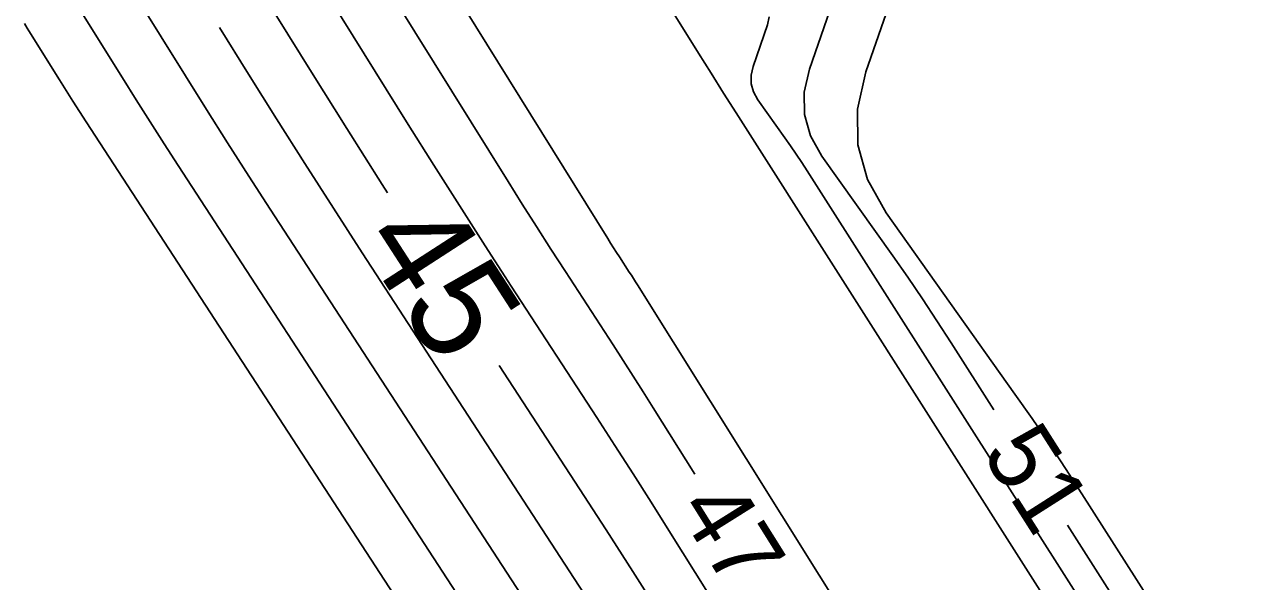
# Model space of a CAD drawing. Extents: x 2384780 to 2405861, y 547869 to 573706.
# Drawn here: x 2390249.31 to 2390284.86, y 552448.97 to 552465.25 of the extents above; entities that cross this region are included whole.
import ezdxf

# ---------------------------------------------------------------- set-up
doc = ezdxf.new("R2010")
doc.units = 0
doc.layers.add('Old_Level_60', color=7, linetype='Continuous')
doc.layers.add('Old_Level_61', color=7, linetype='Continuous')

msp = doc.modelspace()

# ---------------------------------------------------------------- linework, layer by layer
at = {"layer": 'Old_Level_60'}
for points in [[(2390255.7995, 552475.94675), (2390266.35075, 552458.99625), (2390266.43575, 552458.86025), (2390266.5215, 552458.72475), (2390266.608, 552458.58975), (2390266.69525, 552458.455), (2390266.98125, 552458.016), (2390267.04225, 552457.92175), (2390267.10275, 552457.82725), (2390267.163, 552457.7325), (2390267.22275, 552457.6375), (2390278.8745, 552439.021)], [(2390254.75425, 552474.6125), (2390263.43925, 552460.66), (2390263.853, 552459.999), (2390264.27025, 552459.34), (2390264.69075, 552458.68325), (2390265.1145, 552458.0285), (2390266.5045, 552455.8935), (2390266.8015, 552455.43525), (2390267.09625, 552454.97575), (2390267.38875, 552454.515), (2390267.6795, 552454.053), (2390268.895, 552452.111)], [(2390253.77725, 552473.1685), (2390260.52775, 552462.32375), (2390261.27025, 552461.1375), (2390262.01875, 552459.95525), (2390262.77325, 552458.77675), (2390263.53375, 552457.602), (2390266.028, 552453.771), (2390266.5605, 552452.949), (2390267.0895, 552452.1245), (2390267.61475, 552451.29775), (2390268.13625, 552450.4685), (2390272.793, 552443.0285)], [(2390251.177, 552468.305), (2390254.01875, 552463.73975), (2390254.63, 552462.763), (2390255.2465, 552461.7895), (2390255.86775, 552460.819), (2390256.494, 552459.85175), (2390265.84975, 552445.48175)], [(2390266.92925, 552467.727), (2390268.634, 552464.9955), (2390269, 552464.41075), (2390269.36725, 552463.8265), (2390269.73575, 552463.24325), (2390270.10525, 552462.66075), (2390284.862, 552439.46575)], [(2390275.1525, 552467.503), (2390273.891, 552463.85925), (2390273.641, 552462.77375), (2390273.65575, 552461.72625), (2390273.93525, 552460.71675), (2390274.4795, 552459.745), (2390278.2385, 552454.45225), (2390278.74225, 552453.73325), (2390279.23675, 552453.008), (2390279.72225, 552452.27675), (2390280.1985, 552451.53925), (2390282.15225, 552448.472)], [(2390273.346, 552467.123), (2390272.24325, 552463.93825)], [(2390250.31025, 552466.684), (2390252.179, 552463.68175), (2390252.581, 552463.0395), (2390252.98625, 552462.39925), (2390253.395, 552461.761), (2390253.80675, 552461.125), (2390266.32625, 552441.895), (2390266.7035, 552441.31275), (2390267.078, 552440.729), (2390267.45, 552440.14325), (2390267.8195, 552439.556), (2390269.02175, 552437.635), (2390269.28175, 552437.225), (2390269.54675, 552436.818), (2390269.8165, 552436.4145), (2390270.09075, 552436.01375), (2390270.38925, 552435.58375)], [(2390249.31475, 552465.27075), (2390249.3575, 552465.2015), (2390249.4005, 552465.132), (2390249.4435, 552465.06275), (2390250.33925, 552463.62375), (2390250.532, 552463.31575), (2390250.72625, 552463.009), (2390250.922, 552462.703), (2390251.1195, 552462.398), (2390266.803, 552438.3085), (2390266.941, 552438.0955), (2390267.078, 552437.88175), (2390267.21425, 552437.6675), (2390267.34925, 552437.45275), (2390267.78925, 552436.74975), (2390267.88425, 552436.59975), (2390267.98125, 552436.451), (2390268.08, 552436.30325), (2390268.18025, 552436.1565), (2390269.05025, 552434.903)], [(2390255.01375, 552465.15475), (2390255.8585, 552463.79775), (2390256.67925, 552462.48675), (2390257.5065, 552461.17975), (2390258.3405, 552459.877), (2390259.18125, 552458.5785), (2390265.373, 552449.06825), (2390266.2285, 552447.7475)], [(2390272.24325, 552463.93825), (2390272.08875, 552463.2675), (2390272.098, 552462.62025), (2390272.27075, 552461.99625), (2390272.607, 552461.39575), (2390274.673, 552458.48675), (2390275.11175, 552457.86075), (2390275.54225, 552457.22925), (2390275.965, 552456.5925), (2390276.37975, 552455.95025), (2390277.62675, 552453.9925)], [(2390279.7755, 552450.61875), (2390283.25275, 552445.15925)]]:
    msp.add_lwpolyline(points, dxfattribs=at)
at = {"layer": 'Old_Level_61'}
for points in [[(2390252.9105, 552471.54725), (2390257.69825, 552463.85575), (2390258.72825, 552462.21025), (2390259.76675, 552460.57), (2390259.92375, 552460.3245)], [(2390271.06375, 552465.464), (2390271.01675, 552465.23325), (2390270.59575, 552464.01725), (2390270.53675, 552463.761), (2390270.54025, 552463.514), (2390270.606, 552463.27575), (2390270.7345, 552463.04625), (2390271.5235, 552461.93575), (2390271.691, 552461.6965), (2390271.8555, 552461.4555), (2390272.01675, 552461.21225), (2390272.17525, 552460.96725), (2390284.3535, 552441.8465)], [(2390263.18275, 552455.28675), (2390265.526, 552451.68775), (2390266.307, 552450.482), (2390267.08275, 552449.273), (2390267.853, 552448.0605)]]:
    msp.add_lwpolyline(points, dxfattribs=at)

# ---------------------------------------------------------------- texts
at = {"layer": 'Old_Level_60'}
for s, rotation, p in [('51', 302.493764, (2390277.24875, 552452.72475)), ('47', 302.041811, (2390268.34825, 552451.09975))]:
    msp.add_text(s, height=2, rotation=rotation, dxfattribs=at).set_placement(p)
at = {"layer": 'Old_Level_61'}
msp.add_text('45', height=3, rotation=302.89875, dxfattribs=at).set_placement((2390259.037, 552458.92075))

doc.saveas('drawing.dxf')
